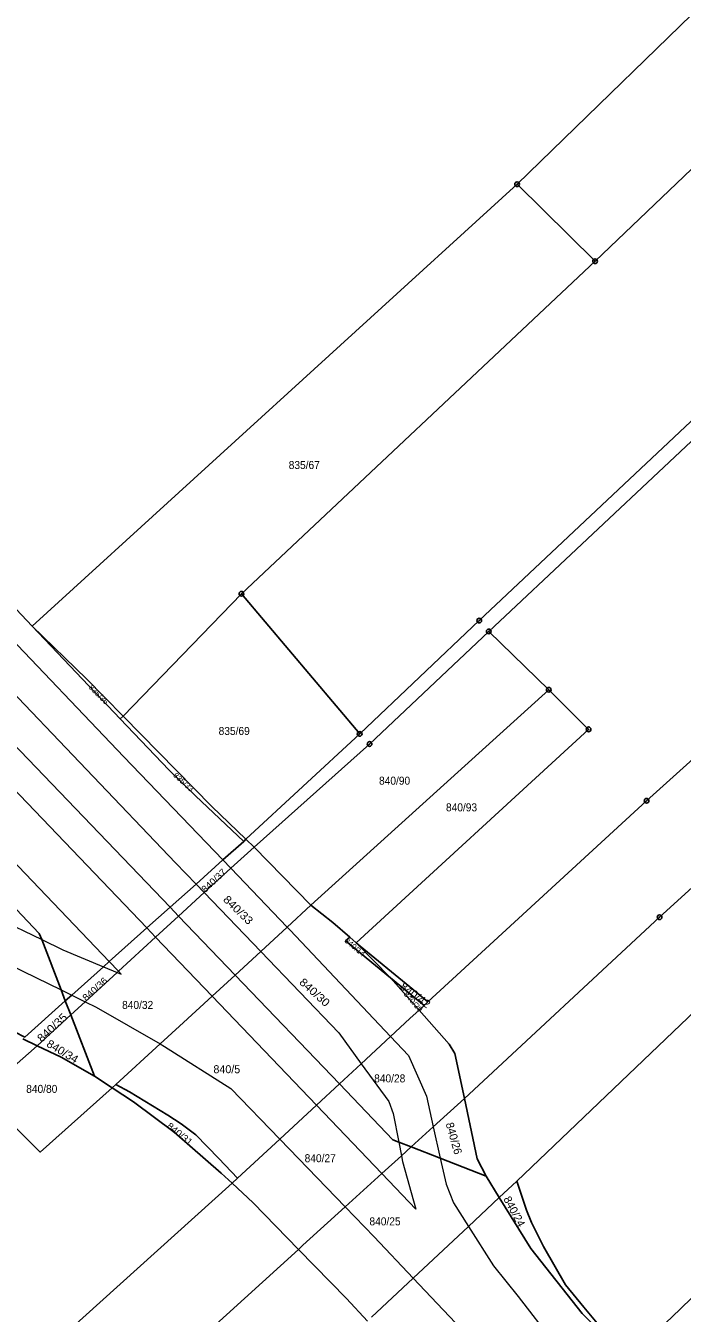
# Model space of a CAD drawing. Extents: x -679733 to -673243, y -1075091 to -1066557.
# Drawn here: x -675878.9 to -675739.6, y -1070489.4 to -1070216 of the extents above; entities that cross this region are included whole.
import ezdxf
from ezdxf.enums import TextEntityAlignment as Align

# ---------------------------------------------------------------- set-up
doc = ezdxf.new("R2010")
doc.units = 0
doc.header["$LTSCALE"] = 0.68
for name, color, linetype, lineweight in [('1', 7, 'Continuous', 25), ('4', 7, 'Continuous', 13), ('8', 7, 'Continuous', 25)]:
    doc.layers.add(name, color=color, linetype=linetype, lineweight=lineweight)
doc.layers.add('2', color=7, linetype='Continuous')

msp = doc.modelspace()

# ---------------------------------------------------------------- linework, layer by layer
at = {"layer": '1'}
for p, q in [((-675877.55, -1070343.52), (-675774.63, -1070249.66)), ((-675774.63, -1070249.66), (-675758.09, -1070266.03)), ((-675858.26, -1070362.6), (-675833.14, -1070336.63)), ((-675858.26, -1070362.6), (-675858.89, -1070363.2)), ((-675832.67, -1070389.22), (-675832.18, -1070388.76)), ((-675846.47, -1070405.09), (-675848.29, -1070403.19)), ((-675834.5, -1070417.59), (-675846.47, -1070405.09)), ((-675808.8, -1070410.74), (-675810.15, -1070409.55)), ((-675801.49, -1070418.21), (-675808.8, -1070410.74)), ((-675812.35, -1070440.72), (-675834.5, -1070417.59)), ((-675795.43, -1070425.04), (-675801.49, -1070418.21)), ((-675869.36, -1070426.07), (-675870.52, -1070423.07)), ((-675794.37, -1070424.06), (-675793.56, -1070423.31)), ((-675859.83, -1070440.8), (-675860.61, -1070441.51)), ((-675833.95, -1070460.73), (-675835.11, -1070461.8)), ((-675778.41, -1070464.86), (-675781.23, -1070460.31))]:
    msp.add_line(p, q, dxfattribs=at)
for points in [[(-675538.19, -1069891.12), (-675573.64, -1069919.1), (-675631.03, -1069969.49), (-675676.95, -1070012.01), (-675762.65, -1070090.6), (-675848.26, -1070168.99), (-675899.11, -1070214.87), (-675940, -1070251.13), (-675954.92, -1070261.4), (-675877.55, -1070343.52)], [(-675774.63, -1070249.66), (-675727.69, -1070203.97), (-675597.1, -1070076.12), (-675506.79, -1069993.92), (-675480.11, -1069972.11), (-675538.19, -1069891.12)], [(-675758.09, -1070266.03), (-675670.03, -1070181.85), (-675582.01, -1070097.47), (-675512.84, -1070034.22)], [(-675492.84, -1070072.41), (-675586.92, -1070159.05), (-675681.18, -1070245.63), (-675699.66, -1070263.6), (-675723.61, -1070286.74), (-675782.66, -1070342.33), (-675808.05, -1070366.38)], [(-675780.66, -1070344.62), (-675721.45, -1070289), (-675697.57, -1070265.79), (-675679, -1070248.03)], [(-675758.09, -1070266.03), (-675833.14, -1070336.63), (-675808.05, -1070366.38)], [(-675848.29, -1070403.19), (-675881.74, -1070368.25), (-675970.81, -1070275.37)], [(-675639.97, -1070284.09), (-675747.15, -1070380.57), (-675793.56, -1070423.31)], [(-675870.52, -1070423.07), (-675871.42, -1070420.74), (-675875.53, -1070410.07), (-675876.04, -1070408.74), (-675944.32, -1070336.56), (-675988.31, -1070290.76)], [(-675785.82, -1070443.79), (-675744.4, -1070405.32), (-675625.94, -1070297.57)], [(-675613.17, -1070309.52), (-675730.5, -1070419.1), (-675774.7, -1070461.39)], [(-675572.6, -1070327.23), (-675651.26, -1070402.73), (-675701.61, -1070451.32), (-675719.54, -1070468.73), (-675741.79, -1070490.24), (-675751.27, -1070499.19)], [(-675832.67, -1070389.22), (-675842.88, -1070379.51), (-675848.58, -1070374.05), (-675858.89, -1070363.2), (-675877.55, -1070343.52)], [(-675858.26, -1070362.6), (-675866.03, -1070354.67), (-675877.55, -1070343.52)], [(-675830.46, -1070390.41), (-675805.94, -1070368.53), (-675780.66, -1070344.62)], [(-675818.42, -1070402.76), (-675767.93, -1070357.02), (-675780.66, -1070344.62)], [(-675808.8, -1070410.74), (-675759.46, -1070365.42), (-675767.93, -1070357.02)], [(-675832.18, -1070388.76), (-675839.45, -1070381.79), (-675858.26, -1070362.6)], [(-675808.05, -1070366.38), (-675832.18, -1070388.76), (-675830.46, -1070390.41)], [(-675848.29, -1070403.19), (-675842.78, -1070398.26), (-675837.07, -1070393.15), (-675832.67, -1070389.22)], [(-675830.46, -1070390.41), (-675835.38, -1070394.92), (-675841.02, -1070400.09), (-675846.47, -1070405.09)], [(-675834.5, -1070417.59), (-675829.06, -1070412.58), (-675823.44, -1070407.39), (-675818.42, -1070402.76), (-675830.46, -1070390.41)], [(-675870.52, -1070423.07), (-675869.15, -1070421.85), (-675862.42, -1070415.82), (-675861.2, -1070414.73), (-675853.22, -1070407.6), (-675848.29, -1070403.19)], [(-675810.15, -1070409.55), (-675813.71, -1070406.41), (-675818.42, -1070402.76)], [(-675846.47, -1070405.09), (-675851.35, -1070409.56), (-675859.23, -1070416.79), (-675859.5, -1070417.03), (-675866.28, -1070423.25), (-675869.36, -1070426.07)], [(-675909.19, -1070408.93), (-675903.54, -1070414.78), (-675897.97, -1070419.42), (-675893.24, -1070423.11), (-675890.5, -1070424.81), (-675885.77, -1070427.37), (-675879.11, -1070430.75), (-675870.52, -1070423.07)], [(-675810.15, -1070409.55), (-675811.03, -1070410.36), (-675801.49, -1070418.21)], [(-675793.56, -1070423.31), (-675797.39, -1070420.11), (-675807.97, -1070411.46), (-675808.8, -1070410.74)], [(-675834.5, -1070417.59), (-675839.36, -1070422.08), (-675846.28, -1070428.46), (-675850.41, -1070432.22), (-675859.83, -1070440.8)], [(-675795.43, -1070425.04), (-675794.37, -1070424.06), (-675801.49, -1070418.21)], [(-675864.36, -1070439.05), (-675869.36, -1070426.07), (-675876.47, -1070432.59)], [(-675795.43, -1070425.04), (-675797.38, -1070426.85), (-675801.48, -1070430.65), (-675807.71, -1070436.42), (-675812.35, -1070440.72)], [(-675785.82, -1070443.79), (-675787.83, -1070434.23), (-675789.03, -1070432.24), (-675795.43, -1070425.04)], [(-675888.17, -1070442.92), (-675876.47, -1070432.59), (-675879.52, -1070431.13)], [(-675876.47, -1070432.59), (-675871.39, -1070435.02), (-675864.36, -1070439.05), (-675860.61, -1070441.51)], [(-675860.61, -1070441.51), (-675875.85, -1070455.17), (-675888.17, -1070442.92)], [(-675835.11, -1070461.8), (-675837.42, -1070459.64), (-675847.39, -1070450.93), (-675856.04, -1070444.52), (-675860.61, -1070441.51)], [(-675859.83, -1070440.8), (-675856.88, -1070442.38), (-675848.74, -1070447.35), (-675845.92, -1070449.18), (-675842.82, -1070451.5), (-675837.91, -1070456.54), (-675833.95, -1070460.73)], [(-675833.95, -1070460.73), (-675825.02, -1070452.46), (-675817.21, -1070445.23), (-675812.35, -1070440.72)], [(-675797.14, -1070454.09), (-675799.75, -1070453.07), (-675801, -1070452.58), (-675812.35, -1070440.72)], [(-675785.82, -1070443.79), (-675792.43, -1070449.8), (-675797.14, -1070454.09)], [(-675781.23, -1070460.31), (-675783.13, -1070456.59), (-675785.82, -1070443.79)], [(-675797.14, -1070454.09), (-675799.2, -1070455.96), (-675803.33, -1070459.73), (-675811.11, -1070466.81), (-675820.08, -1070474.98), (-675821.02, -1070475.85)], [(-675781.23, -1070460.31), (-675790.94, -1070456.51), (-675797.14, -1070454.09)], [(-676052.06, -1070632.69), (-675957.71, -1070545.46), (-675924.87, -1070515.38), (-675910.08, -1070529.38), (-675835.11, -1070461.8)], [(-675835.11, -1070461.8), (-675830.66, -1070465.96), (-675821.02, -1070475.85)], [(-675751.27, -1070499.19), (-675760.48, -1070488.09), (-675764.33, -1070483.35), (-675769.01, -1070475.21), (-675771.56, -1070470.15), (-675772.61, -1070467.51), (-675774.7, -1070461.39), (-675778.41, -1070464.86)], [(-675778.41, -1070464.86), (-675784.94, -1070470.97), (-675796.67, -1070481.95), (-675805.54, -1070490.25)], [(-675751.27, -1070499.19), (-675760.86, -1070489.43), (-675771.75, -1070475.63), (-675778.41, -1070464.86)], [(-675821.02, -1070475.85), (-675886.04, -1070534.84), (-675956.12, -1070601.22), (-675989.55, -1070632.94), (-676045.3, -1070682.82)], [(-675806.4, -1070491.07), (-675810.86, -1070486.27), (-675821.02, -1070475.85)]]:
    msp.add_lwpolyline(points, dxfattribs=at)
at = {"layer": '4'}
for p, q in [((-675853.22, -1070407.6), (-675929.51, -1070327.87)), ((-675861.2, -1070414.73), (-675937.72, -1070334.65)), ((-675892.51, -1070335.19), (-675858.08, -1070371.22)), ((-675898.99, -1070339.46), (-675847.11, -1070393.74)), ((-675858.08, -1070371.22), (-675837.07, -1070393.15)), ((-675847.11, -1070393.74), (-675842.78, -1070398.26)), ((-675837.07, -1070393.15), (-675835.38, -1070394.92)), ((-675835.38, -1070394.92), (-675823.44, -1070407.39)), ((-675842.78, -1070398.26), (-675841.02, -1070400.09)), ((-675841.02, -1070400.09), (-675829.06, -1070412.58)), ((-675888.06, -1070404), (-675875.53, -1070410.07)), ((-675823.44, -1070407.39), (-675822.81, -1070408.04)), ((-675875.53, -1070410.07), (-675871.04, -1070412.24)), ((-675851.35, -1070409.56), (-675853.22, -1070407.6)), ((-675839.36, -1070422.08), (-675851.35, -1070409.56)), ((-675822.81, -1070408.04), (-675801.48, -1070430.65)), ((-675890.97, -1070411.18), (-675871.42, -1070420.74)), ((-675871.04, -1070412.24), (-675862.42, -1070415.82)), ((-675829.06, -1070412.58), (-675812.49, -1070429.88)), ((-675859.23, -1070416.79), (-675861.2, -1070414.73)), ((-675862.42, -1070415.82), (-675859.5, -1070417.03)), ((-675859.5, -1070417.03), (-675858.67, -1070417.38)), ((-675858.67, -1070417.38), (-675859.23, -1070416.79)), ((-675871.42, -1070420.74), (-675869.15, -1070421.85)), ((-675869.15, -1070421.85), (-675866.28, -1070423.25)), ((-675866.28, -1070423.25), (-675863.97, -1070424.38)), ((-675817.21, -1070445.23), (-675839.36, -1070422.08)), ((-675863.97, -1070424.38), (-675850.41, -1070432.22)), ((-675812.49, -1070429.88), (-675807.71, -1070436.42)), ((-675801.48, -1070430.65), (-675797.68, -1070434.67)), ((-675850.41, -1070432.22), (-675849.46, -1070432.77)), ((-675849.46, -1070432.77), (-675835.39, -1070441.67)), ((-675797.68, -1070434.67), (-675793.87, -1070443.28)), ((-675807.71, -1070436.42), (-675801.88, -1070444.41)), ((-675835.39, -1070441.67), (-675825.02, -1070452.46)), ((-675803.33, -1070459.73), (-675817.21, -1070445.23)), ((-675801.88, -1070444.41), (-675800.91, -1070446.97)), ((-675793.87, -1070443.28), (-675792.43, -1070449.8)), ((-675800.91, -1070446.97), (-675799.75, -1070453.07)), ((-675792.43, -1070449.8), (-675790.94, -1070456.51)), ((-675825.02, -1070452.46), (-675811.11, -1070466.81)), ((-675799.75, -1070453.07), (-675799.2, -1070455.96)), ((-675799.2, -1070455.96), (-675798.96, -1070457.2)), ((-675790.94, -1070456.51), (-675789.72, -1070462.01)), ((-675798.96, -1070457.2), (-675796.1, -1070467.29)), ((-675796.1, -1070467.29), (-675803.33, -1070459.73)), ((-675789.72, -1070462.01), (-675788.12, -1070465.94)), ((-675811.11, -1070466.81), (-675804.99, -1070473.15)), ((-675788.12, -1070465.94), (-675784.94, -1070470.97)), ((-675784.94, -1070470.97), (-675779.68, -1070479.32)), ((-675804.99, -1070473.15), (-675796.67, -1070481.95)), ((-675779.68, -1070479.32), (-675774.42, -1070485.85)), ((-675796.67, -1070481.95), (-675766.52, -1070513.8)), ((-675774.42, -1070485.85), (-675758.61, -1070506.18))]:
    msp.add_line(p, q, dxfattribs=at)
at = {"layer": '8'}
for centre, radius in [((-675774.63, -1070249.6599), 0.5), ((-675774.63, -1070249.6599), 0.0303), ((-675758.09, -1070266.0299), 0.5), ((-675758.09, -1070266.0299), 0.0303), ((-675833.14, -1070336.6299), 0.5), ((-675833.14, -1070336.6299), 0.0303), ((-675782.66, -1070342.3299), 0.5), ((-675782.66, -1070342.3299), 0.0303), ((-675780.66, -1070344.6199), 0.5), ((-675780.66, -1070344.6199), 0.0303), ((-675767.93, -1070357.0199), 0.5), ((-675767.93, -1070357.0199), 0.0303), ((-675808.05, -1070366.3799), 0.5), ((-675808.05, -1070366.3799), 0.0303), ((-675759.46, -1070365.4199), 0.5), ((-675759.46, -1070365.4199), 0.0303), ((-675805.94, -1070368.5299), 0.5), ((-675805.94, -1070368.5299), 0.0303), ((-675747.15, -1070380.5699), 0.5), ((-675747.15, -1070380.5699), 0.0303), ((-675744.4, -1070405.3199), 0.5), ((-675744.4, -1070405.3199), 0.0303)]:
    msp.add_circle(centre, radius, dxfattribs=at)

# ---------------------------------------------------------------- texts
at = {"layer": '2', "width": 0.95}
for s, p in [('835/67', (-675823.11, -1070310.13)), ('840/90', (-675803.94, -1070377.17)), ('840/93', (-675789.73, -1070382.83)), ('840/32', (-675858.47, -1070424.79)), ('840/28', (-675804.97, -1070440.39)), ('840/80', (-675878.82, -1070442.62)), ('840/27', (-675819.73, -1070457.34)), ('840/25', (-675805.97, -1070470.749))]:
    msp.add_text(s, height=1.7, dxfattribs=at).set_placement(p)
at = {"layer": '2'}
for s, height, rotation, width, p in [('835/36', 1.14, 315, 1.1, (-675863.8236, -1070358.4414)), ('835/33', 1.14, 318, 1.1, (-675845.8264, -1070377.0422)), ('840/14', 1.14, 320, 1.1, (-675809.4314, -1070412.121)), ('840/42', 1.7, 323, 1.05, (-675796.7395, -1070422.5257)), ('840/29', 1.14, 312, 1.1, (-675797.1038, -1070423.6456))]:
    msp.add_text(s, height=height, rotation=rotation, dxfattribs=dict(at, width=width)).set_placement(p, align=Align.CENTER)
at = {"layer": '2', "width": 0.95}
msp.add_text('835/69', height=1.7, dxfattribs=at).set_placement((-675834.679, -1070366.61), align=Align.CENTER)
at = {"layer": '2'}
for s, height, rotation, width, p in [('840/37', 1.4, 43, 1.1, (-675840.852, -1070400.191)), ('840/33', 1.7, 316, 1.1, (-675837.17, -1070401.731)), ('840/36', 1.4, 42, 1.1, (-675866.121, -1070423.19)), ('840/30', 1.7, 318, 1.1, (-675821.008, -1070419.341)), ('840/35', 1.7, 43, 1.1, (-675875.54, -1070431.981)), ('840/34', 1.7, 329, 1.05, (-675874.677, -1070432.658)), ('840/31', 1.4, 321, 1.1, (-675849.1, -1070449.884))]:
    msp.add_text(s, height=height, rotation=rotation, dxfattribs=dict(at, width=width)).set_placement(p)
msp.add_text('840/5', height=1.7, dxfattribs=at).set_placement((-675839.09, -1070438.44))
msp.add_text('840/26', height=1.7, rotation=286, dxfattribs=at).set_placement((-675789.817, -1070449.164))
msp.add_text('840/24', height=1.7, rotation=298, dxfattribs=at).set_placement((-675775.9585, -1070468.2049), align=Align.CENTER)

doc.saveas('drawing.dxf')
